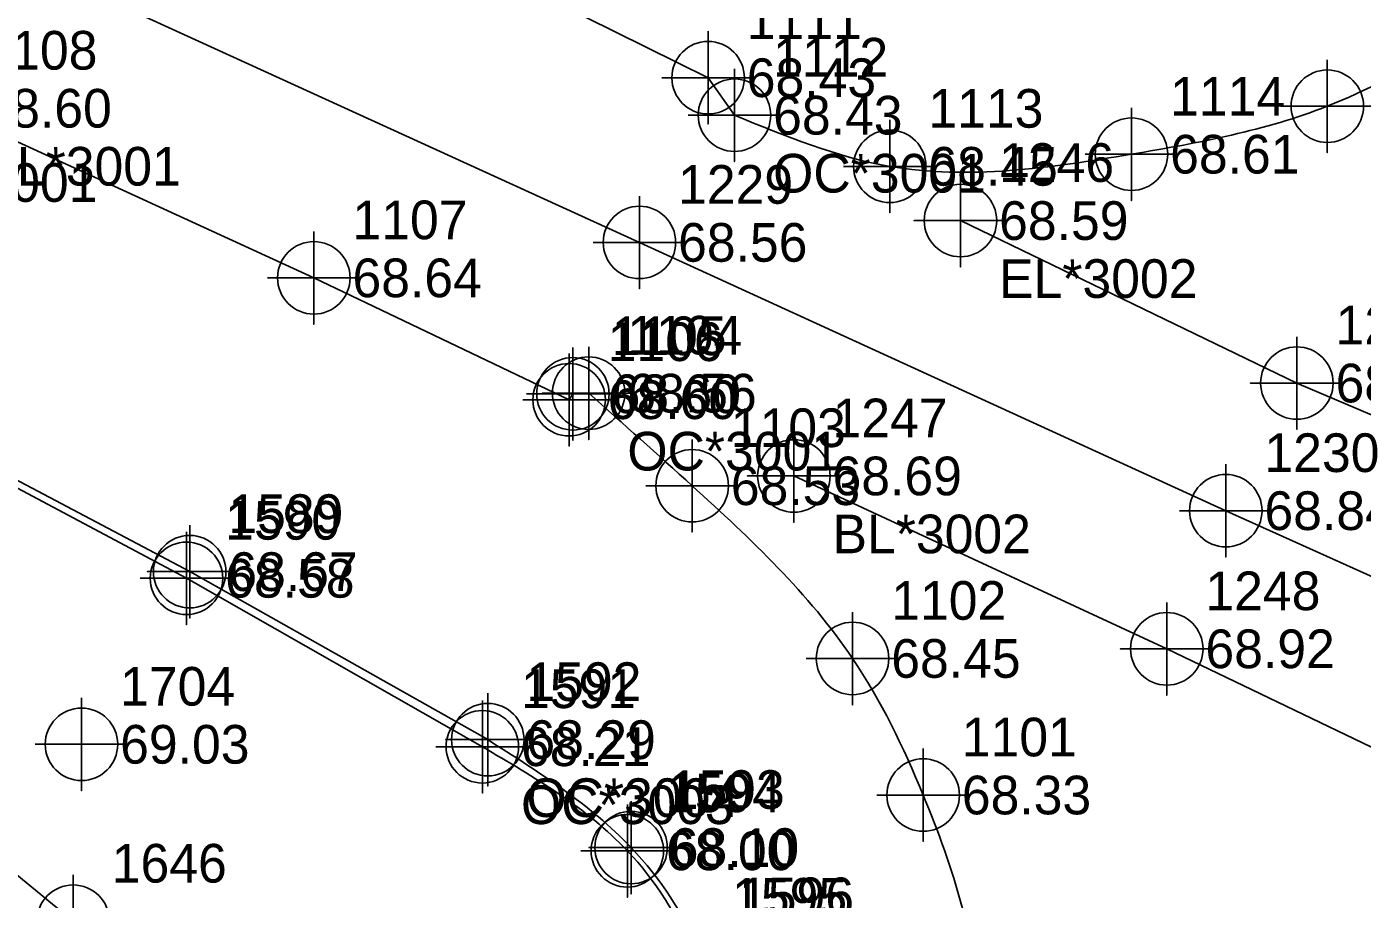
# Model space of a CAD drawing. Extents: x 2062781 to 2066835, y 358981 to 366501.
# Drawn here: x 2066428 to 2066514.3, y 366303.4 to 366359.8 of the extents above; entities that cross this region are included whole.
import ezdxf

# ---------------------------------------------------------------- set-up
doc = ezdxf.new("R2010")
doc.units = 0
for name, color, linetype in [('Exist DTM Crownline', 7, 'Continuous'), ('Exist DTM Crownline Cogo Elevation', 7, 'Continuous'), ('Exist DTM Crownline Cogo Number', 7, 'Continuous'), ('Exist DTM Crownline Cogo Point CELL', 7, 'Continuous'), ('Exist DTM Regular Point CELL', 7, 'Continuous'), ('Exist DTM Regular Point Cogo Elevation', 7, 'Continuous'), ('Exist DTM Regular Point Cogo Number', 7, 'Continuous'), ('Exist Roads Curbs', 7, 'Continuous'), ('Exist Roads Curbs Cogo Comment', 7, 'Continuous'), ('Exist Roads Curbs Cogo Elevation', 7, 'Continuous'), ('Exist Roads Curbs Cogo Number', 7, 'Continuous'), ('Exist Roads Curbs Cogo Point CELL', 7, 'Continuous'), ('Exist Roads EOP', 7, 'Continuous'), ('Exist Roads EOP Cogo Comment', 7, 'Continuous'), ('Exist Roads EOP Cogo Elevation', 7, 'Continuous'), ('Exist Roads EOP Cogo Number', 7, 'Continuous'), ('Exist Roads EOP Cogo Point CELL', 7, 'Continuous'), ('Exist Roads EOP Other', 7, 'Continuous'), ('Exist Roads EOP Other Cogo Comment', 7, 'Continuous'), ('Exist Roads EOP Other Cogo Elevation', 7, 'Continuous'), ('Exist Roads EOP Other Cogo Number', 7, 'Continuous'), ('Exist Roads EOP Other Cogo Point CELL', 7, 'Continuous'), ('Exist Roads EOT', 7, 'Continuous'), ('Exist Roads EOT Cogo Comment', 7, 'Continuous'), ('Exist Roads EOT Cogo Elevation', 7, 'Continuous'), ('Exist Roads EOT Cogo Number', 7, 'Continuous'), ('Exist Roads EOT Cogo Point CELL', 7, 'Continuous')]:
    doc.layers.add(name, color=color, linetype=linetype)

msp = doc.modelspace()

# ---------------------------------------------------------------- linework, layer by layer
at = {"layer": 'Exist DTM Crownline'}
msp.add_lwpolyline([(2066424.987, 366365.286), (2066467.591, 366345.826), (2066505.508, 366328.479), (2066538.438, 366313.648), (2066572.048, 366298.645), (2066616.106, 366278.593), (2066645.682, 366265.084), (2066686.231, 366246.88)], dxfattribs=at)
at = {"layer": 'Exist DTM Crownline Cogo Point CELL'}
for points in [[(2066467.591, 366348.826), (2066467.591, 366342.826), (2066467.591, 366345.826), (2066470.591, 366345.826), (2066464.591, 366345.826)], [(2066505.508, 366331.479), (2066505.508, 366325.479), (2066505.508, 366328.479), (2066508.508, 366328.479), (2066502.508, 366328.479)]]:
    msp.add_lwpolyline(points, dxfattribs=at)
for centre in [(2066467.591, 366345.826), (2066505.508, 366328.479)]:
    msp.add_circle(centre, 2.344, dxfattribs=at)
at = {"layer": 'Exist DTM Regular Point CELL'}
msp.add_lwpolyline([(2066431.513, 366316.374), (2066431.513, 366310.374), (2066431.513, 366313.374), (2066434.513, 366313.374), (2066428.513, 366313.374)], dxfattribs=at)
msp.add_circle((2066431.513, 366313.374), 2.344, dxfattribs=at)
at = {"layer": 'Exist Roads Curbs'}
for p, q in [((2066411.345, 366338.9), (2066438.51, 366324.537)), ((2066438.51, 366324.537), (2066457.784, 366313.674))]:
    msp.add_line(p, q, dxfattribs=at)
msp.add_spline([(2066457.784, 366313.674), (2066467.052, 366306.696), (2066471.53, 366299.76), (2066473.081, 366291.763), (2066473.183, 366285.121)], degree=3, dxfattribs=at)
at = {"layer": 'Exist Roads Curbs Cogo Point CELL'}
for points in [[(2066438.51, 366327.537), (2066438.51, 366321.537), (2066438.51, 366324.537), (2066435.78, 366324.537), (2066441.51, 366324.537)], [(2066457.784, 366316.674), (2066457.784, 366310.674), (2066457.784, 366313.674), (2066455.054, 366313.674), (2066460.784, 366313.674)], [(2066467.052, 366309.696), (2066467.052, 366303.696), (2066467.052, 366306.696), (2066464.322, 366306.696), (2066470.052, 366306.696)]]:
    msp.add_lwpolyline(points, dxfattribs=at)
for centre in [(2066438.51, 366324.537), (2066457.784, 366313.674), (2066467.052, 366306.696)]:
    msp.add_circle(centre, 2.344, dxfattribs=at)
at = {"layer": 'Exist Roads EOP'}
for points in [[(2066432.512, 366374.635), (2066452.119, 366366.336), (2066472.033, 366356.474), (2066473.738, 366354.049)], [(2066464.31, 366336.078), (2066463.292, 366336.036), (2066463.044, 366335.653), (2066446.537, 366343.533), (2066422.608, 366354.499)]]:
    msp.add_lwpolyline(points, dxfattribs=at)
for points in [[(2066473.738, 366354.049), (2066483.778, 366350.744), (2066499.409, 366351.529), (2066512.073, 366354.632), (2066526.113, 366363.061), (2066541.5, 366374.876)], [(2066485.647, 366279.224), (2066489.511, 366295.552), (2066485.94, 366310.093), (2066481.375, 366318.926), (2066471.002, 366330.092), (2066464.31, 366336.078)]]:
    msp.add_spline(points, degree=3, dxfattribs=at)
at = {"layer": 'Exist Roads EOP Cogo Point CELL'}
for points in [[(2066472.033, 366359.474), (2066472.033, 366353.474), (2066472.033, 366356.474), (2066475.033, 366356.474), (2066469.033, 366356.474)], [(2066512.073, 366357.632), (2066512.073, 366351.632), (2066512.073, 366354.632), (2066515.073, 366354.632), (2066509.073, 366354.632)], [(2066473.738, 366357.049), (2066473.738, 366351.049), (2066473.738, 366354.049), (2066476.738, 366354.049), (2066470.738, 366354.049)], [(2066499.409, 366354.529), (2066499.409, 366348.529), (2066499.409, 366351.529), (2066502.409, 366351.529), (2066496.409, 366351.529)], [(2066483.778, 366353.744), (2066483.778, 366347.744), (2066483.778, 366350.744), (2066486.778, 366350.744), (2066480.778, 366350.744)], [(2066446.537, 366346.533), (2066446.537, 366340.533), (2066446.537, 366343.533), (2066449.537, 366343.533), (2066443.537, 366343.533)], [(2066463.044, 366338.653), (2066463.044, 366332.653), (2066463.044, 366335.653), (2066466.044, 366335.653), (2066460.044, 366335.653)], [(2066463.292, 366339.036), (2066463.292, 366333.036), (2066463.292, 366336.036), (2066466.292, 366336.036), (2066460.292, 366336.036)], [(2066464.31, 366339.078), (2066464.31, 366333.078), (2066464.31, 366336.078), (2066467.31, 366336.078), (2066461.31, 366336.078)], [(2066471.002, 366333.092), (2066471.002, 366327.092), (2066471.002, 366330.092), (2066474.002, 366330.092), (2066468.002, 366330.092)], [(2066481.375, 366321.926), (2066481.375, 366315.926), (2066481.375, 366318.926), (2066484.375, 366318.926), (2066478.375, 366318.926)], [(2066485.94, 366313.093), (2066485.94, 366307.093), (2066485.94, 366310.093), (2066488.94, 366310.093), (2066482.94, 366310.093)]]:
    msp.add_lwpolyline(points, dxfattribs=at)
for centre in [(2066472.033, 366356.474), (2066512.073, 366354.632), (2066473.738, 366354.049), (2066499.409, 366351.529), (2066483.778, 366350.744), (2066446.537, 366343.533), (2066463.044, 366335.653), (2066463.292, 366336.036), (2066464.31, 366336.078), (2066471.002, 366330.092), (2066481.375, 366318.926), (2066485.94, 366310.093)]:
    msp.add_circle(centre, 2.344, dxfattribs=at)
at = {"layer": 'Exist Roads EOP Other'}
for p, q in [((2066411.085, 366338.612), (2066438.304, 366324.107)), ((2066438.304, 366324.107), (2066457.434, 366313.215))]:
    msp.add_line(p, q, dxfattribs=at)
msp.add_lwpolyline([(2066459.714, 366246.056), (2066462.099, 366242.153), (2066463.828, 366240.137), (2066451.697, 366216.532), (2066445.825, 366221.122), (2066444.217, 366222.58), (2066442.038, 366225.439), (2066431.164, 366239.963), (2066415.755, 366256.61), (2066418.191, 366261.945), (2066417.13, 366262.92), (2066421.787, 366268.628), (2066429.571, 366267.246), (2066436.896, 366275.225), (2066436.276, 366281.78), (2066423.826, 366291.762), (2066430.973, 366301.933), (2066412.968, 366316.733), (2066402.191, 366305.13), (2066387.902, 366317.179), (2066372.805, 366329.172), (2066388.822, 366351.079)], dxfattribs=at)
msp.add_spline([(2066457.434, 366313.215), (2066466.812, 366306.486), (2066471.086, 366299.731), (2066472.715, 366291.725), (2066472.759, 366285.141)], degree=3, dxfattribs=at)
at = {"layer": 'Exist Roads EOP Other Cogo Point CELL'}
for points in [[(2066438.304, 366327.107), (2066438.304, 366321.107), (2066438.304, 366324.107), (2066441.304, 366324.107), (2066435.304, 366324.107)], [(2066457.434, 366316.215), (2066457.434, 366310.215), (2066457.434, 366313.215), (2066460.434, 366313.215), (2066454.434, 366313.215)], [(2066466.812, 366309.486), (2066466.812, 366303.486), (2066466.812, 366306.486), (2066469.812, 366306.486), (2066463.812, 366306.486)], [(2066430.973, 366304.933), (2066430.973, 366298.933), (2066430.973, 366301.933), (2066433.973, 366301.933), (2066427.973, 366301.933)]]:
    msp.add_lwpolyline(points, dxfattribs=at)
for centre in [(2066438.304, 366324.107), (2066457.434, 366313.215), (2066466.812, 366306.486), (2066430.973, 366301.933)]:
    msp.add_circle(centre, 2.344, dxfattribs=at)
at = {"layer": 'Exist Roads EOT'}
for points in [[(2066575.958, 366308.69), (2066541.612, 366323.338), (2066510.105, 366336.731), (2066488.349, 366347.237)], [(2066477.579, 366330.725), (2066501.691, 366319.547), (2066533.634, 366304.204), (2066555.562, 366294.383), (2066567.799, 366288.568)]]:
    msp.add_lwpolyline(points, dxfattribs=at)
at = {"layer": 'Exist Roads EOT Cogo Point CELL'}
for points in [[(2066488.349, 366350.237), (2066488.349, 366344.237), (2066488.349, 366347.237), (2066485.349, 366347.237), (2066491.349, 366347.237)], [(2066510.105, 366339.731), (2066510.105, 366333.731), (2066510.105, 366336.731), (2066507.105, 366336.731), (2066513.105, 366336.731)], [(2066477.579, 366333.725), (2066477.579, 366327.725), (2066477.579, 366330.725), (2066474.579, 366330.725), (2066480.579, 366330.725)], [(2066501.691, 366322.547), (2066501.691, 366316.547), (2066501.691, 366319.547), (2066498.691, 366319.547), (2066504.691, 366319.547)]]:
    msp.add_lwpolyline(points, dxfattribs=at)
for centre in [(2066488.349, 366347.237), (2066510.105, 366336.731), (2066477.579, 366330.725), (2066501.691, 366319.547)]:
    msp.add_circle(centre, 2.344, dxfattribs=at)

# ---------------------------------------------------------------- texts
at = {"layer": 'Exist DTM Crownline Cogo Elevation'}
for s, p in [('68.56', (2066470.091, 366344.577)), ('68.84', (2066508.008, 366327.229))]:
    msp.add_text(s, height=2.5, dxfattribs=at).set_placement(p)
at = {"layer": 'Exist DTM Crownline Cogo Number'}
for s, p in [('1229', (2066470.091, 366348.327)), ('1230', (2066508.008, 366330.979))]:
    msp.add_text(s, height=2.5, dxfattribs=at).set_placement(p)
at = {"layer": 'Exist DTM Regular Point Cogo Elevation'}
msp.add_text('69.03', height=2.5, dxfattribs=at).set_placement((2066434.013, 366312.124))
at = {"layer": 'Exist DTM Regular Point Cogo Number'}
msp.add_text('1704', height=2.5, dxfattribs=at).set_placement((2066434.013, 366315.874))
at = {"layer": 'Exist Roads Curbs Cogo Comment'}
msp.add_text('OC*3004', height=2.5, dxfattribs=at).set_placement((2066460.284, 366308.674))
at = {"layer": 'Exist Roads Curbs Cogo Elevation'}
for s, p in [('68.67', (2066441.01, 366323.287)), ('68.29', (2066460.284, 366312.424)), ('68.10', (2066469.552, 366305.446))]:
    msp.add_text(s, height=2.5, dxfattribs=at).set_placement(p)
at = {"layer": 'Exist Roads Curbs Cogo Number'}
for s, p in [('1589', (2066441.01, 366327.037)), ('1592', (2066460.284, 366316.174)), ('1593', (2066469.552, 366309.196)), ('1596', (2066474.03, 366302.26))]:
    msp.add_text(s, height=2.5, dxfattribs=at).set_placement(p)
at = {"layer": 'Exist Roads EOP Cogo Comment'}
for s, p in [('EL*3001', (2066425.108, 366349.499)), ('OC*3001', (2066476.238, 366349.049)), ('EL*3001', (2066419.716, 366348.448)), ('OC*3001', (2066466.81, 366331.078))]:
    msp.add_text(s, height=2.5, dxfattribs=at).set_placement(p)
at = {"layer": 'Exist Roads EOP Cogo Elevation'}
for s, p in [('68.43', (2066474.533, 366355.224)), ('68.60', (2066425.108, 366353.249)), ('68.43', (2066476.238, 366352.799)), ('68.61', (2066501.909, 366350.279)), ('68.45', (2066486.278, 366349.494)), ('68.64', (2066449.037, 366342.283)), ('68.60', (2066465.544, 366334.404)), ('68.60', (2066465.792, 366334.786)), ('68.56', (2066466.81, 366334.828)), ('68.53', (2066473.502, 366328.842)), ('68.45', (2066483.875, 366317.676)), ('68.33', (2066488.44, 366308.844))]:
    msp.add_text(s, height=2.5, dxfattribs=at).set_placement(p)
at = {"layer": 'Exist Roads EOP Cogo Number'}
for s, p in [('1111', (2066474.533, 366358.974)), ('1108', (2066425.108, 366356.999)), ('1112', (2066476.238, 366356.549)), ('1114', (2066501.909, 366354.029)), ('1113', (2066486.278, 366353.244)), ('1107', (2066449.037, 366346.033)), ('1106', (2066465.544, 366338.154)), ('1105', (2066465.792, 366338.536)), ('1104', (2066466.81, 366338.578)), ('1103', (2066473.502, 366332.592)), ('1102', (2066483.875, 366321.426)), ('1101', (2066488.44, 366312.594))]:
    msp.add_text(s, height=2.5, dxfattribs=at).set_placement(p)
at = {"layer": 'Exist Roads EOP Other Cogo Comment'}
msp.add_text('OC*3003', height=2.5, dxfattribs=at).set_placement((2066459.934, 366308.215))
at = {"layer": 'Exist Roads EOP Other Cogo Elevation'}
for s, p in [('68.58', (2066440.804, 366322.857)), ('68.21', (2066459.934, 366311.965)), ('68.00', (2066469.312, 366305.236))]:
    msp.add_text(s, height=2.5, dxfattribs=at).set_placement(p)
at = {"layer": 'Exist Roads EOP Other Cogo Number'}
for s, p in [('1590', (2066440.804, 366326.607)), ('1591', (2066459.934, 366315.715)), ('1594', (2066469.312, 366308.986)), ('1646', (2066433.473, 366304.433)), ('1595', (2066473.586, 366302.231))]:
    msp.add_text(s, height=2.5, dxfattribs=at).set_placement(p)
at = {"layer": 'Exist Roads EOT Cogo Comment'}
for s, p in [('EL*3002', (2066490.849, 366342.237)), ('BL*3002', (2066480.079, 366325.725))]:
    msp.add_text(s, height=2.5, dxfattribs=at).set_placement(p)
at = {"layer": 'Exist Roads EOT Cogo Elevation'}
for s, p in [('68.59', (2066490.849, 366345.987)), ('68.75', (2066512.605, 366335.481)), ('68.69', (2066480.079, 366329.475)), ('68.92', (2066504.191, 366318.297))]:
    msp.add_text(s, height=2.5, dxfattribs=at).set_placement(p)
at = {"layer": 'Exist Roads EOT Cogo Number'}
for s, p in [('1246', (2066490.849, 366349.737)), ('1245', (2066512.605, 366339.231)), ('1247', (2066480.079, 366333.225)), ('1248', (2066504.191, 366322.047))]:
    msp.add_text(s, height=2.5, dxfattribs=at).set_placement(p)

doc.saveas('drawing.dxf')
